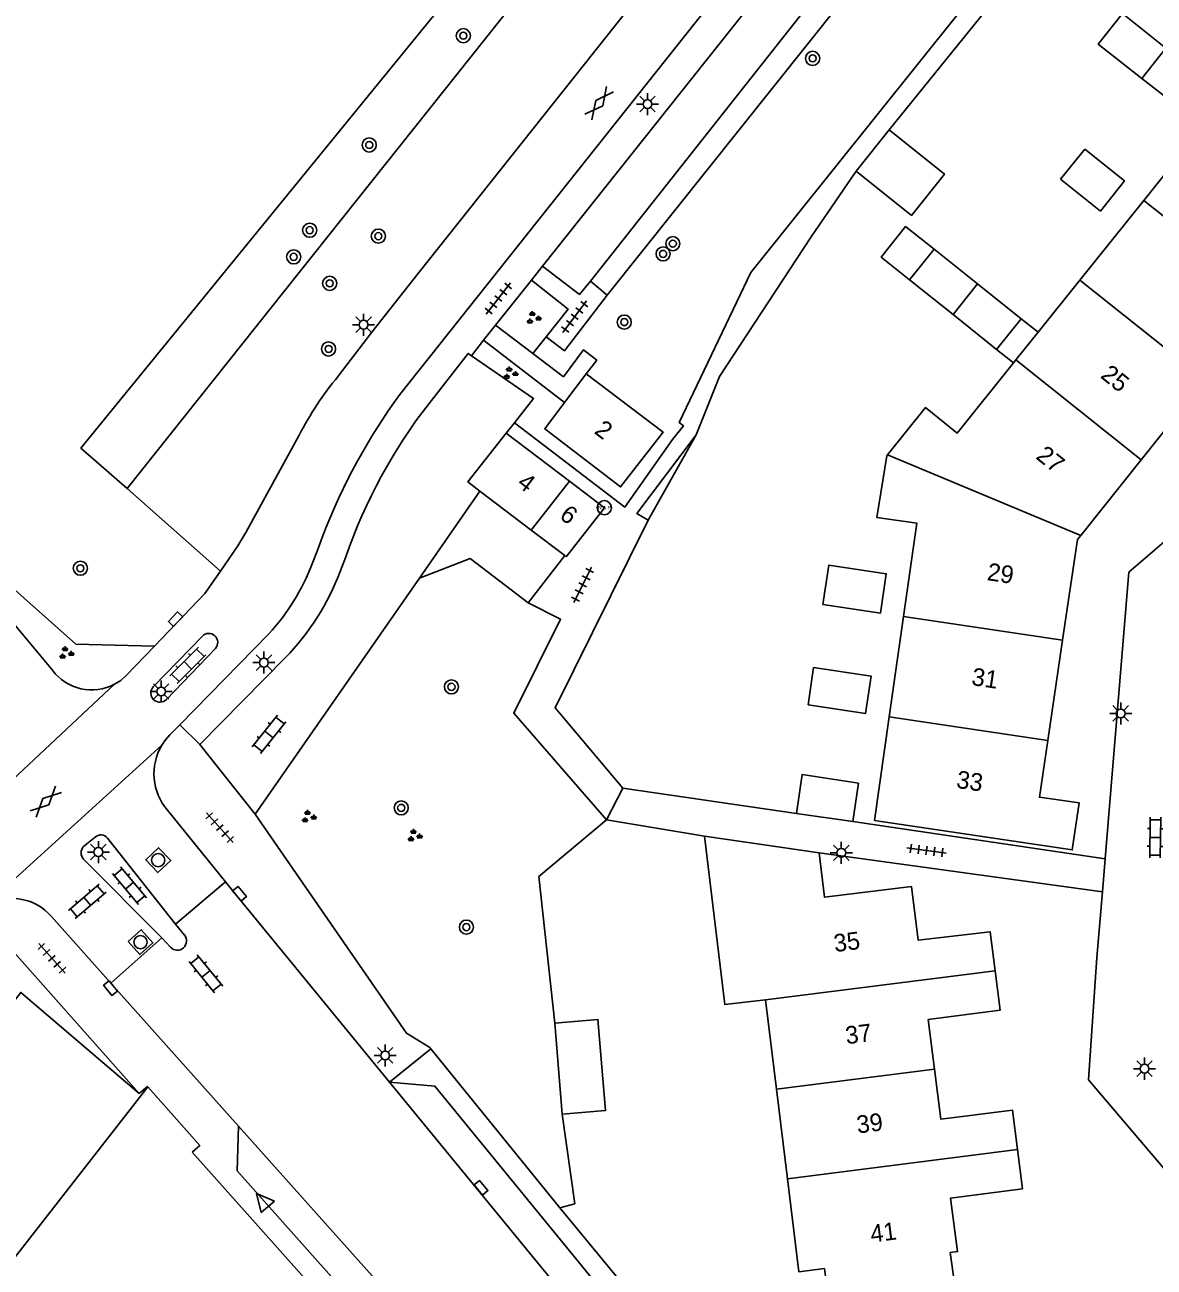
# Model space of a CAD drawing. Extents: x 131000 to 133013, y 393000 to 396501.
# Drawn here: x 131504.9 to 131569, y 395727.6 to 395798 of the extents above; entities that cross this region are included whole.
import ezdxf

# ---------------------------------------------------------------- set-up
doc = ezdxf.new("R2010")
doc.units = 0
for name, color, linetype in [('gg-afsc-erfafscheiding', 7, 'Continuous'), ('gg-anno-huisnummerreeks BGT', 7, 'Continuous'), ('gg-bbg-bijgebouw', 7, 'Continuous'), ('gg-bbg-gedigitaliseerde bebouwing', 7, 'Continuous'), ('gg-bbg-gedigitaliseerde bijgebouw', 7, 'Continuous'), ('gg-bbg-hoofdgebouw', 7, 'Continuous'), ('gg-bbg-luifel en loopbrug', 7, 'Continuous'), ('gg-bbg-tussenscheiding', 7, 'Continuous'), ('gg-knt-verharding', 7, 'Continuous'), ('gg-knt-verharding nz', 7, 'Continuous'), ('gg-kntw-midden sloot', 7, 'Continuous'), ('gt-grn-groengrens', 7, 'Continuous'), ('gt-grn-weggrens', 7, 'Continuous'), ('gt-symb-boom', 7, 'Continuous'), ('gt-symb-gesloten verharding', 7, 'Continuous'), ('gt-symb-groenvak', 7, 'Continuous'), ('gt-symb-hoogtemerk', 7, 'Continuous'), ('gt-symb-klinker verharding', 7, 'Continuous'), ('gt-symb-kolk', 7, 'Continuous'), ('gt-symb-lichtmast', 7, 'Continuous'), ('gt-symb-rioolschacht', 7, 'Continuous'), ('gt-symb-tegel verharding', 7, 'Continuous'), ('gt-symb-waterafsluiter', 7, 'Continuous')]:
    doc.layers.add(name, color=color, linetype=linetype)

# ---------------------------------------------------------------- blocks, each defined once
blk = doc.blocks.new('gt0-GRVAK')
at = {"layer": 'gt-symb-groenvak'}
for p, q in [((-0.11, 0.189), (-0.228, 0.24)), ((-0.182, 0.153), (0.088, 0.153)), ((-0.091, 0.211), (-0.156, 0.322)), ((-0.047, 0.214), (-0.047, 0.393)), ((-0.004, 0.211), (0.061, 0.322)), ((0.015, 0.189), (0.133, 0.24)), ((0.262, -0.052), (0.197, 0.059)), ((0.305, -0.049), (0.305, 0.13)), ((0.349, -0.052), (0.414, 0.059)), ((-0.245, -0.228), (-0.363, -0.177)), ((-0.318, -0.264), (-0.047, -0.264)), ((-0.226, -0.206), (-0.291, -0.095)), ((-0.183, -0.203), (-0.183, -0.024)), ((-0.139, -0.206), (-0.074, -0.095)), ((-0.12, -0.228), (-0.002, -0.177)), ((0.243, -0.074), (0.125, -0.023)), ((0.17, -0.11), (0.441, -0.11)), ((0.368, -0.074), (0.486, -0.023))]:
    blk.add_line(p, q, dxfattribs=at)
blk = doc.blocks.new('gt0-BOOM')
at = {"layer": 'gt-symb-boom'}
for radius in [0.4, 0.2]:
    blk.add_circle((0, 0), radius, dxfattribs=at)
blk = doc.blocks.new('gt0-TEG1')
at = {"layer": 'gt-symb-tegel verharding'}
for p, q in [((-1.125, 0), (1.125, 0)), ((-0.9, -0.25), (-0.9, 0.25)), ((-0.45, -0.25), (-0.45, 0.25)), ((0, -0.25), (0, 0.25)), ((0.45, -0.25), (0.45, 0.25)), ((0.9, -0.25), (0.9, 0.25))]:
    blk.add_line(p, q, dxfattribs=at)
blk = doc.blocks.new('gt0-LMAST')
at = {"layer": 'gt-symb-lichtmast'}
for p, q in [((-0.182, 0.173), (-0.447, 0.438)), ((-0.005, 0.246), (-0.005, 0.621)), ((0.172, 0.173), (0.437, 0.438)), ((-0.255, -0.004), (-0.63, -0.004)), ((-0.182, -0.181), (-0.447, -0.446)), ((-0.005, -0.254), (-0.005, -0.629)), ((0.437, -0.446), (0.172, -0.181)), ((0.245, -0.004), (0.62, -0.004))]:
    blk.add_line(p, q, dxfattribs=at)
blk.add_circle((-0.005, -0.004), 0.25, dxfattribs=at)
blk = doc.blocks.new('gt0-HMERK')
at = {"layer": 'gt-symb-hoogtemerk'}
blk.add_circle((0, 0), 0.4, dxfattribs=at)
blk.add_text('N.A.P', height=0.2, dxfattribs=at).set_placement((-0.354, -0.1))
blk = doc.blocks.new('gt0-KL1')
at = {"layer": 'gt-symb-klinker verharding'}
for p, q in [((-1.15, 0.3), (1.15, 0.3)), ((-1, -0.3), (-1, 0.3)), ((-0.5, 0.3), (-0.5, 0.45)), ((0, -0.3), (0, 0.3)), ((0.5, 0.3), (0.5, 0.45)), ((1, -0.3), (1, 0.3)), ((-1.15, -0.3), (1.15, -0.3)), ((-0.5, -0.45), (-0.5, -0.3)), ((0.5, -0.45), (0.5, -0.3))]:
    blk.add_line(p, q, dxfattribs=at)
blk = doc.blocks.new('gt0-GESVH1')
at = {"layer": 'gt-symb-gesloten verharding'}
for p, q in [((-0.992, -0.261), (0.008, 0.239)), ((0.008, -0.261), (-0.992, 0.239)), ((0.008, 0.239), (1.008, -0.261)), ((1.008, 0.239), (0.008, -0.261))]:
    blk.add_line(p, q, dxfattribs=at)
blk = doc.blocks.new('gt0-KOLK')
at = {"layer": 'gt-symb-kolk'}
blk.add_lwpolyline([(0, 0), (0.375, 0), (0.375, 0.4), (-0.375, 0.4), (-0.375, 0), (0, 0)], dxfattribs=at)
blk = doc.blocks.new('gt0-RS')
at = {"layer": 'gt-symb-rioolschacht'}
blk.add_lwpolyline([(-0.5, -0.5), (0.5, -0.5), (0.5, 0.5), (-0.5, 0.5)], close=True, dxfattribs=at)
blk.add_circle((0, 0), 0.375, dxfattribs=at)
blk = doc.blocks.new('gt0-WAFSL')
at = {"layer": 'gt-symb-waterafsluiter'}
for p, q in [((-0.5, -0.333), (0, 0.667)), ((0, 0.667), (0.5, -0.333)), ((0.5, -0.333), (-0.5, -0.333))]:
    blk.add_line(p, q, dxfattribs=at)

msp = doc.modelspace()

# ---------------------------------------------------------------- linework, layer by layer
at = {"layer": 'gg-afsc-erfafscheiding'}
for p, q in [((131564.969, 395805.684), (131553.93, 395792.06)), ((131552.066, 395789.724), (131549.507, 395785.991)), ((131542.995, 395774.768), (131540.277, 395769.945)), ((131534.07, 395749.752), (131537.908, 395752.965)), ((131534.974, 395741.439), (131534.07, 395749.752)), ((131490.941, 395711.013), (131511.893, 395737.817)), ((131535.397, 395736.274), (131536.113, 395731.185)), ((131535.259, 395730.959), (131536.113, 395731.185)), ((131543.886, 395720.525), (131535.259, 395730.959))]:
    msp.add_line(p, q, dxfattribs=at)
at = {"layer": 'gg-bbg-bijgebouw'}
for p, q in [((131570.75, 395793.021), (131568.264, 395794.974)), ((131565.024, 395790.975), (131563.659, 395789.259)), ((131548.681, 395753.319), (131551.876, 395752.856)), ((131534.974, 395741.439), (131535.397, 395736.274))]:
    msp.add_line(p, q, dxfattribs=at)
msp.add_lwpolyline([(131568.264, 395794.974), (131565.792, 395796.915), (131567.161, 395798.658), (131569.629, 395796.684)], dxfattribs=at)
at = {"layer": 'gg-bbg-gedigitaliseerde bebouwing'}
for p, q in [((131571.731, 395792.251), (131568.37, 395788.061)), ((131568.37, 395788.061), (131564.748, 395783.544)), ((131564.748, 395783.544), (131562.382, 395780.593)), ((131562.382, 395780.593), (131561.126, 395779.027)), ((131560.988, 395778.855), (131561.126, 395779.027)), ((131554.754, 395764.483), (131553.94, 395758.79)), ((131553.099, 395752.912), (131553.94, 395758.79)), ((131546.927, 395742.75), (131547.545, 395737.688)), ((131547.545, 395737.688), (131548.166, 395732.607))]:
    msp.add_line(p, q, dxfattribs=at)
for points in [[(131553.85, 395773.64), (131556, 395776.33), (131557.8, 395774.88), (131560.988, 395778.855)], [(131553.85, 395773.64), (131553.81, 395773.59), (131553.24, 395770.1), (131555.51, 395769.77), (131554.754, 395764.483)], [(131543.47, 395752.029), (131544.613, 395742.491), (131546.927, 395742.75)], [(131548.166, 395732.607), (131548.809, 395727.342), (131550.267, 395727.52), (131550.761, 395723.673)]]:
    msp.add_lwpolyline(points, dxfattribs=at)
at = {"layer": 'gg-bbg-gedigitaliseerde bijgebouw'}
for p, q in [((131552.066, 395789.724), (131553.93, 395792.06)), ((131555.093, 395783.565), (131556.481, 395785.303)), ((131556.481, 395785.303), (131558.95, 395783.331)), ((131557.561, 395781.593), (131555.093, 395783.565)), ((131558.95, 395783.331), (131561.42, 395781.36)), ((131560.03, 395779.62), (131557.561, 395781.593)), ((131561.42, 395781.36), (131560.03, 395779.62))]:
    msp.add_line(p, q, dxfattribs=at)
for points in [[(131552.066, 395789.724), (131555.207, 395787.217), (131557.072, 395789.553), (131553.93, 395792.06)], [(131565.024, 395790.975), (131567.279, 395789.176), (131565.911, 395787.462), (131563.659, 395789.259)], [(131550.181, 395765.161), (131550.511, 395767.384), (131553.772, 395766.901), (131553.442, 395764.678), (131550.181, 395765.161)], [(131549.338, 395759.472), (131549.652, 395761.586), (131552.912, 395761.103), (131552.599, 395758.989), (131549.338, 395759.472)], [(131551.876, 395752.856), (131552.192, 395755.034), (131549, 395755.517), (131548.681, 395753.319)], [(131534.974, 395741.439), (131537.423, 395741.64), (131537.846, 395736.475), (131535.397, 395736.274)]]:
    msp.add_lwpolyline(points, dxfattribs=at)
at = {"layer": 'gg-bbg-hoofdgebouw'}
for p, q in [((131535.523, 395776.601), (131536.76, 395778.23)), ((131571.84, 395777.885), (131568.228, 395773.36)), ((131532.224, 395774.869), (131535.808, 395772.147)), ((131568.228, 395773.36), (131564.806, 395769.075)), ((131533.632, 395769.378), (131530.722, 395771.592)), ((131535.534, 395767.933), (131533.632, 395769.378)), ((131563.772, 395763.147), (131562.929, 395757.458)), ((131543.47, 395752.029), (131549.961, 395751.084))]:
    msp.add_line(p, q, dxfattribs=at)
for points in [[(131536.76, 395778.23), (131541.112, 395774.921), (131538.703, 395771.829), (131534.402, 395775.124), (131535.523, 395776.601)], [(131530.722, 395771.592), (131530.045, 395772.106), (131532.224, 395774.869)], [(131535.534, 395767.933), (131535.618, 395767.869), (131537.783, 395770.648), (131535.808, 395772.147)], [(131564.806, 395769.075), (131564.615, 395768.836), (131563.772, 395763.147)], [(131562.929, 395757.458), (131562.451, 395754.233), (131564.706, 395753.926), (131564.315, 395751.251), (131553.099, 395752.912)], [(131549.961, 395751.084), (131550.267, 395748.566), (131555.201, 395749.184), (131555.586, 395746.129), (131559.665, 395746.617), (131559.943, 395744.393)], [(131559.943, 395744.393), (131560.221, 395742.168), (131556.154, 395741.644), (131556.509, 395738.815)], [(131556.509, 395738.815), (131556.863, 395735.996), (131560.925, 395736.506), (131561.207, 395734.273)], [(131561.207, 395734.273), (131561.488, 395732.047), (131557.418, 395731.514), (131557.813, 395728.486), (131557.403, 395728.427), (131557.642, 395726.699)]]:
    msp.add_lwpolyline(points, dxfattribs=at)
at = {"layer": 'gg-bbg-luifel en loopbrug'}
for p, q in [((131561.42, 395781.36), (131562.382, 395780.593)), ((131560.988, 395778.855), (131560.03, 395779.62))]:
    msp.add_line(p, q, dxfattribs=at)
msp.add_lwpolyline([(131556.481, 395785.303), (131554.864, 395786.594), (131553.476, 395784.855), (131555.093, 395783.565)], dxfattribs=at)
at = {"layer": 'gg-bbg-tussenscheiding'}
for p, q in [((131569.629, 395796.684), (131568.264, 395794.974)), ((131577.229, 395780.99), (131568.37, 395788.061)), ((131558.95, 395783.331), (131557.561, 395781.593)), ((131571.84, 395777.885), (131564.748, 395783.544)), ((131568.228, 395773.36), (131561.126, 395779.027)), ((131564.806, 395769.075), (131553.85, 395773.64)), ((131535.808, 395772.147), (131533.632, 395769.378)), ((131563.772, 395763.147), (131554.754, 395764.483)), ((131562.929, 395757.458), (131553.94, 395758.79)), ((131546.927, 395742.75), (131559.943, 395744.393)), ((131556.509, 395738.815), (131547.545, 395737.688)), ((131548.166, 395732.607), (131561.207, 395734.273))]:
    msp.add_line(p, q, dxfattribs=at)
at = {"layer": 'gg-knt-verharding'}
for p, q in [((131622.751, 395898.505), (131526.181, 395777.058)), ((131534.275, 395784.345), (131564.143, 395821.88)), ((131531.618, 395780.996), (131533.654, 395783.544)), ((131537.938, 395782.695), (131536.993, 395783.488)), ((131533.736, 395779.383), (131531.618, 395780.996)), ((131530.926, 395780.135), (131530.248, 395779.26)), ((131530.926, 395780.135), (131535.523, 395776.601)), ((131535.469, 395778.063), (131533.736, 395779.383)), ((131536.76, 395778.23), (131537.363, 395779.005)), ((131532.695, 395775.466), (131532.224, 395774.869)), ((131527.293, 395766.66), (131530.722, 395771.592)), ((131523.122, 395767.871), (131522.795, 395767.022)), ((131533.457, 395765.252), (131535.534, 395767.933)), ((131517.988, 395753.276), (131527.293, 395766.66)), ((131503.563, 395764.96), (131506.482, 395761.435)), ((131514.987, 395763.368), (131512.205, 395760.489)), ((131513.706, 395758.347), (131518.753, 395763.489)), ((131512.949, 395759.783), (131515.723, 395762.675)), ((131519.687, 395762.131), (131514.841, 395757.227)), ((131499.986, 395751.276), (131510.008, 395760.643)), ((131512.695, 395757.196), (131502.692, 395748.123)), ((131514.841, 395757.227), (131517.988, 395753.276)), ((131538.825, 395754.746), (131548.681, 395753.319)), ((131516.306, 395749.433), (131513.016, 395753.495)), ((131543.47, 395752.029), (131537.908, 395752.965)), ((131551.876, 395752.856), (131566.191, 395750.744)), ((131508.9, 395751.975), (131508.246, 395751.444)), ((131513.459, 395747.048), (131509.6, 395751.912)), ((131566.039, 395748.875), (131549.961, 395751.084)), ((131508.248, 395750.73), (131512.681, 395746.259)), ((131566.191, 395750.744), (131566.039, 395748.875)), ((131513.459, 395747.048), (131516.306, 395749.433)), ((131506.427, 395747.482), (131509.804, 395743.699)), ((131513.967, 395746.428), (131513.459, 395747.048)), ((131509.804, 395743.699), (131512.681, 395746.259)), ((131512.681, 395746.259), (131513.187, 395745.73)), ((131527.944, 395739.986), (131535.259, 395730.959))]:
    msp.add_line(p, q, dxfattribs=at)
for points in [[(131522.688, 395778.095), (131524.601, 395780.602), (131527.206, 395783.903), (131562.597, 395828.417), (131563.998, 395830.582), (131564.863, 395831.673)], [(131532.695, 395775.466), (131538.936, 395770.686), (131541.648, 395774.503), (131542.263, 395775.292), (131542.026, 395775.476), (131546.086, 395783.982), (131567.437, 395810.619)], [(131549.507, 395785.991), (131544.321, 395778.092), (131542.995, 395774.768)], [(131566.191, 395750.744), (131567.517, 395766.989), (131588.308, 395784.829), (131588.956, 395784.042), (131589.577, 395784.543)], [(131536.993, 395783.488), (131536.365, 395782.739), (131534.275, 395784.345)], [(131533.654, 395783.544), (131535.724, 395781.905), (131534.487, 395780.329)], [(131534.487, 395780.329), (131535.515, 395779.539), (131537.938, 395782.695)], [(131527.845, 395776.559), (131530.068, 395779.393), (131530.248, 395779.26)], [(131530.248, 395779.26), (131533.772, 395776.832), (131532.695, 395775.466)], [(131535.469, 395778.063), (131536.604, 395779.596), (131537.363, 395779.005)], [(131516.014, 395767.046), (131516.99, 395768.481), (131517.444, 395769.25), (131520.483, 395774.762)], [(131542.995, 395774.768), (131539.631, 395770.316), (131540.277, 395769.945)], [(131540.277, 395769.945), (131534.986, 395759.309), (131538.825, 395754.746)], [(131521.215, 395767.461), (131521.507, 395768.178), (131521.838, 395769.118)], [(131512.275, 395762.802), (131515.131, 395765.775), (131516.014, 395767.046)], [(131537.908, 395752.965), (131532.65, 395759.003), (131535.303, 395764.327), (131533.457, 395765.252)], [(131512.275, 395762.802), (131510.667, 395761.128), (131510.355, 395760.861), (131510.008, 395760.643)], [(131513.706, 395758.347), (131513.141, 395757.774), (131512.901, 395757.498), (131512.695, 395757.196)], [(131517.988, 395753.276), (131526.558, 395740.862), (131527.886, 395740.058), (131527.944, 395739.986)], [(131525.608, 395738.093), (131516.942, 395748.641), (131516.306, 395749.433)], [(131595.218, 395703.041), (131585.618, 395714.409), (131575.575, 395726.069), (131565.24, 395738.225), (131565.711, 395745.151), (131566.039, 395748.875)], [(131511.412, 395737.45), (131504.174, 395745.591), (131500.489, 395742.306), (131498.525, 395744.474)], [(131509.804, 395743.699), (131509.933, 395743.539), (131517.042, 395735.599)], [(131511.893, 395737.817), (131511.877, 395737.835), (131511.412, 395737.45)], [(131514.415, 395734.116), (131514.838, 395734.494), (131511.893, 395737.817)], [(131538, 395723.001), (131538.265, 395725.517), (131528.173, 395737.863), (131525.608, 395738.093)], [(131549.756, 395698.302), (131547.259, 395698.474), (131535.895, 395711.792), (131516.962, 395733.053), (131517.042, 395735.599)], [(131548.57, 395695.093), (131534.964, 395711.093), (131514.415, 395734.116)]]:
    msp.add_lwpolyline(points, dxfattribs=at)
for centre, radius, start, end in [((131536.527, 395766.544), 18.026, 140.14841, 152.87705), ((131554.611, 395756.35), 35.172, 143.93045, 158.71423), ((131551.823, 395757.896), 30.385, 142.10533, 160.8356), ((131509.467, 395771.994), 12.592, 317.51426, 338.90125), ((131509.564, 395771.997), 14.135, 315.73755, 339.39438), ((131515.35, 395763.016), 0.506, 317.53729, 135.90984), ((131508.708, 395763.101), 2.78, 216.80922, 297.87177), ((131512.578, 395760.138), 0.513, 136.74438, 316.25802), ((131515.406, 395755.567), 3.163, 148.99783, 220.91627), ((131509.221, 395751.624), 0.476, 37.28985, 132.42462), ((131508.664, 395751.088), 0.549, 139.5731, 220.74789), ((131504.164, 395745.497), 3.01, 41.25201, 119.27154), ((131513.567, 395746.091), 0.524, 223.53128, 40.11765)]:
    msp.add_arc(centre, radius, start, end, dxfattribs=at)
at = {"layer": 'gg-knt-verharding nz'}
msp.add_line((131538, 395723.001), (131525.608, 395738.093), dxfattribs=at)
msp.add_lwpolyline([(131549.756, 395698.302), (131536.625, 395713.678), (131517.042, 395735.599)], dxfattribs=at)
at = {"layer": 'gg-kntw-midden sloot'}
msp.add_lwpolyline([(131561.382, 395834.902), (131536.735, 395804.391), (131510.722, 395771.743)], dxfattribs=at)
at = {"layer": 'gt-grn-groengrens'}
for p, q in [((131536.993, 395783.488), (131566.122, 395820.323)), ((131534.487, 395780.329), (131533.736, 395779.383)), ((131510.722, 395771.743), (131516.014, 395767.046))]:
    msp.add_line(p, q, dxfattribs=at)
for points in [[(131559.636, 395837.194), (131508.097, 395774.028), (131510.722, 395771.743)], [(131537.938, 395782.695), (131566.317, 395818.227), (131570.688, 395814.884)], [(131494.331, 395778.133), (131502.106, 395767.973), (131507.804, 395762.913), (131512.275, 395762.802)], [(131533.457, 395765.252), (131530.175, 395767.763), (131527.293, 395766.66)], [(131468.793, 395687.11), (131459.334, 395675.475), (131454.641, 395679.227), (131504.69, 395743.17), (131511.412, 395737.45)]]:
    msp.add_lwpolyline(points, dxfattribs=at)
at = {"layer": 'gt-grn-weggrens'}
for p, q in [((131534.275, 395784.345), (131533.654, 395783.544)), ((131530.926, 395780.135), (131531.618, 395780.996)), ((131513.706, 395758.347), (131514.841, 395757.227)), ((131537.908, 395752.965), (131538.825, 395754.746)), ((131525.608, 395738.093), (131527.944, 395739.986))]:
    msp.add_line(p, q, dxfattribs=at)

# ---------------------------------------------------------------- block references
at = {"layer": 'gt-symb-boom'}
for p in [(131529.787, 395797.4), (131549.596, 395796.114), (131524.449, 395791.206), (131521.073, 395786.376), (131524.967, 395786.037), (131541.117, 395785.031), (131541.667, 395785.612), (131520.167, 395784.864), (131522.209, 395783.363), (131538.913, 395781.165), (131522.145, 395779.644), (131508.068, 395767.215), (131529.115, 395760.493), (131526.262, 395753.632), (131529.961, 395746.874)]:
    msp.add_blockref('gt0-BOOM', p, dxfattribs=at)
at = {"layer": 'gt-symb-gesloten verharding'}
for p, rotation in [((131537.48, 395793.581), 52.029498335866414), ((131506.094, 395753.986), 43.86557836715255)]:
    msp.add_blockref('gt0-GESVH1', p, dxfattribs=dict(at, rotation=rotation))
at = {"layer": 'gt-symb-groenvak'}
for p in [(131533.745, 395781.398), (131532.434, 395778.26), (131507.248, 395762.402), (131520.997, 395753.121), (131527.003, 395752.047)]:
    msp.add_blockref('gt0-GRVAK', p, dxfattribs=at)
at = {"layer": 'gt-symb-hoogtemerk'}
msp.add_blockref('gt0-HMERK', (131537.783, 395770.648), dxfattribs=at)
at = {"layer": 'gt-symb-klinker verharding'}
for p, rotation in [((131514.161, 395761.716), 44.9999999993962), ((131518.765, 395757.798), 51.49221702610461), ((131569.027, 395751.957), 89.25519682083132), ((131510.855, 395749.226), -49.74681473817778), ((131508.457, 395748.34), 40.49558299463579), ((131515.191, 395744.228), -50.96448710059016)]:
    msp.add_blockref('gt0-KL1', p, dxfattribs=dict(at, rotation=rotation))
at = {"layer": 'gt-symb-kolk'}
for p, rotation in [((131513.614, 395764.192), 46.13442163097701), ((131516.942, 395748.641), -50.59775872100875), ((131509.933, 395743.539), 128.99099404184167), ((131530.63, 395731.977), -50.64204307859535)]:
    msp.add_blockref('gt0-KOLK', p, dxfattribs=dict(at, rotation=rotation))
at = {"layer": 'gt-symb-lichtmast'}
for p in [(131540.236, 395793.528), (131524.136, 395781.022), (131518.481, 395761.87), (131512.654, 395760.233), (131567.07, 395758.989), (131509.094, 395751.134), (131551.227, 395751.091), (131525.357, 395739.607), (131568.419, 395738.856)]:
    msp.add_blockref('gt0-LMAST', p, dxfattribs=at)
at = {"layer": 'gt-symb-rioolschacht'}
for p, rotation in [((131512.483, 395750.671), 133.17591016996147), ((131511.477, 395746.024), -48.24275297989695)]:
    msp.add_blockref('gt0-RS', p, dxfattribs=dict(at, rotation=rotation))
at = {"layer": 'gt-symb-tegel verharding'}
for p, rotation in [((131531.773, 395782.504), 51.823462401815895), ((131536.101, 395781.47), 53.13010235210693), ((131536.552, 395766.276), 63.56312708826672), ((131515.976, 395752.509), -48.242752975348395), ((131556.055, 395751.217), -7.3523793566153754), ((131506.454, 395745.103), -48.24275297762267)]:
    msp.add_blockref('gt0-TEG1', p, dxfattribs=dict(at, rotation=rotation))
at = {"layer": 'gt-symb-waterafsluiter', "rotation": 40.539151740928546}
msp.add_blockref('gt0-WAFSL', (131518.486, 395731.272), dxfattribs=at)

# ---------------------------------------------------------------- texts
at = {"layer": 'gg-anno-huisnummerreeks BGT'}
for s, rotation, p in [('25', 321.4, (131565.862, 395778.054)), ('2', 322.5, (131537.157, 395774.903)), ('27', 321.4, (131562.201, 395773.468)), ('4', 322.7, (131532.776, 395771.914)), ('6', 322.8, (131535.182, 395770.085)), ('29', 351.5, (131559.446, 395766.545)), ('31', 351.6, (131558.566, 395760.6)), ('33', 351.5, (131557.702, 395754.775)), ('35', 7.2, (131550.856, 395745.457)), ('37', 7.2, (131551.517, 395740.234)), ('39', 7.2, (131552.152, 395735.176)), ('41', 7.4, (131552.93, 395728.989))]:
    msp.add_text(s, height=1, rotation=rotation, dxfattribs=at).set_placement(p)

doc.saveas('drawing.dxf')
